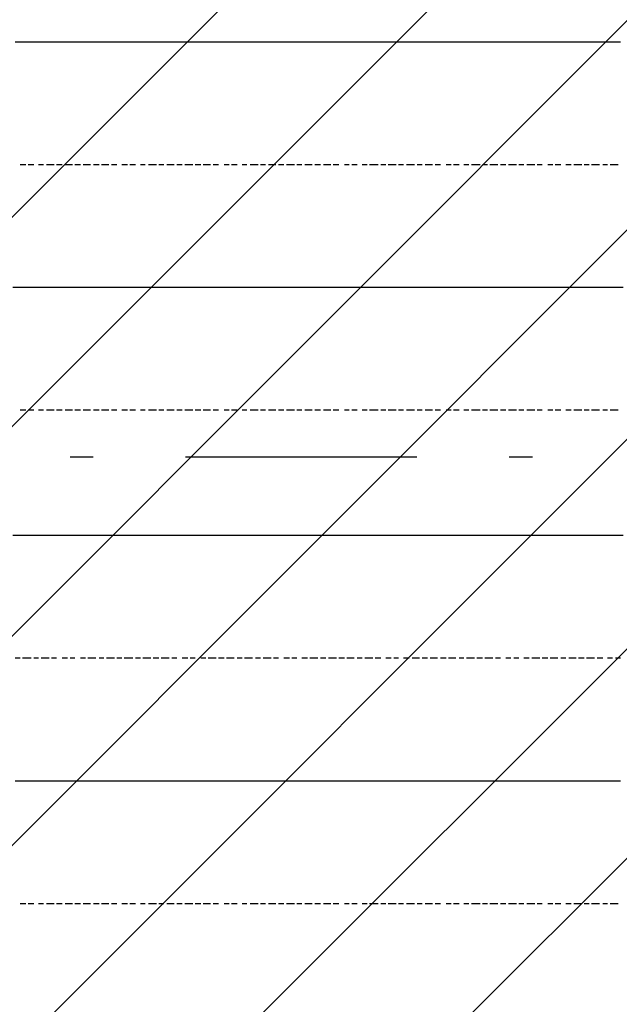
# Model space of a CAD drawing. Extents: x 997 to 109698, y 921 to 94021.
# Tile 561 of 656: x 13442 to 14415, y 55844 to 57440. Entities that reach past the tile are written whole.
import ezdxf

# ---------------------------------------------------------------- set-up
doc = ezdxf.new("R2010")
doc.units = 0
doc.header["$MEASUREMENT"] = 0
doc.layers.add('12', color=7, linetype='CONTINUOUS')
doc.layers.add('28', color=7, linetype='CONTINUOUS')

msp = doc.modelspace()

# ---------------------------------------------------------------- linework, layer by layer
at = {"layer": '12', "color": 5}
for p, q in [((13446.630503, 57403.563401), (13434.630503, 57403.563401)), ((13455.630503, 57403.563401), (13446.630503, 57403.563401)), ((13464.630503, 57403.563401), (13455.630503, 57403.563401)), ((13476.630503, 57403.563401), (13464.630503, 57403.563401)), ((13485.630503, 57403.563401), (13476.630503, 57403.563401)), ((13497.630503, 57403.563401), (13485.630503, 57403.563401)), ((13506.630503, 57403.563401), (13497.630503, 57403.563401)), ((13515.630503, 57403.563401), (13506.630503, 57403.563401)), ((13527.630503, 57403.563401), (13515.630503, 57403.563401)), ((13535.630503, 57403.563401), (13527.630503, 57403.563401)), ((13544.630503, 57403.563401), (13535.630503, 57403.563401)), ((13556.630503, 57403.563401), (13544.630503, 57403.563401)), ((13565.630503, 57403.563401), (13556.630503, 57403.563401)), ((13574.630503, 57403.563401), (13565.630503, 57403.563401)), ((13586.630503, 57403.563401), (13574.630503, 57403.563401)), ((13595.630503, 57403.563401), (13586.630503, 57403.563401)), ((13607.630503, 57403.563401), (13595.630503, 57403.563401)), ((13616.630503, 57403.563401), (13607.630503, 57403.563401)), ((13625.630503, 57403.563401), (13616.630503, 57403.563401)), ((13637.630503, 57403.563401), (13625.630503, 57403.563401)), ((13645.630503, 57403.563401), (13637.630503, 57403.563401)), ((13654.630503, 57403.563401), (13645.630503, 57403.563401)), ((13667.630503, 57403.563401), (13654.630503, 57403.563401)), ((13675.630503, 57403.563401), (13667.630503, 57403.563401)), ((13684.630503, 57403.563401), (13675.630503, 57403.563401)), ((13696.630503, 57403.563401), (13684.630503, 57403.563401)), ((13705.630503, 57403.563401), (13696.630503, 57403.563401)), ((13718.630503, 57403.563401), (13705.630503, 57403.563401)), ((13726.630503, 57403.563401), (13718.630503, 57403.563401)), ((13735.630503, 57403.563401), (13726.630503, 57403.563401)), ((13747.630503, 57403.563401), (13735.630503, 57403.563401)), ((13755.630503, 57403.563401), (13747.630503, 57403.563401)), ((13764.630503, 57403.563401), (13755.630503, 57403.563401)), ((13777.630503, 57403.563401), (13764.630503, 57403.563401)), ((13785.630503, 57403.563401), (13777.630503, 57403.563401)), ((13794.630503, 57403.563401), (13785.630503, 57403.563401)), ((13806.630503, 57403.563401), (13794.630503, 57403.563401)), ((13815.630503, 57403.563401), (13806.630503, 57403.563401)), ((13828.630503, 57403.563401), (13815.630503, 57403.563401)), ((13836.630503, 57403.563401), (13828.630503, 57403.563401)), ((13845.630503, 57403.563401), (13836.630503, 57403.563401)), ((13857.630503, 57403.563401), (13845.630503, 57403.563401)), ((13865.630503, 57403.563401), (13857.630503, 57403.563401)), ((13874.630503, 57403.563401), (13865.630503, 57403.563401)), ((13887.630503, 57403.563401), (13874.630503, 57403.563401)), ((13895.630503, 57403.563401), (13887.630503, 57403.563401)), ((13904.630503, 57403.563401), (13895.630503, 57403.563401)), ((13916.630503, 57403.563401), (13904.630503, 57403.563401)), ((13925.630503, 57403.563401), (13916.630503, 57403.563401)), ((13934.630503, 57403.563401), (13925.630503, 57403.563401)), ((13946.630503, 57403.563401), (13934.630503, 57403.563401)), ((13955.630503, 57403.563401), (13946.630503, 57403.563401)), ((13968.630503, 57403.563401), (13955.630503, 57403.563401)), ((13976.630503, 57403.563401), (13968.630503, 57403.563401)), ((13984.630503, 57403.563401), (13976.630503, 57403.563401)), ((13997.630503, 57403.563401), (13984.630503, 57403.563401)), ((14005.630503, 57403.563401), (13997.630503, 57403.563401)), ((14014.630503, 57403.563401), (14005.630503, 57403.563401)), ((14027.630503, 57403.563401), (14014.630503, 57403.563401)), ((14035.630503, 57403.563401), (14027.630503, 57403.563401)), ((14044.630503, 57403.563401), (14035.630503, 57403.563401)), ((14056.630503, 57403.563401), (14044.630503, 57403.563401)), ((14064.630503, 57403.563401), (14056.630503, 57403.563401)), ((14078.630503, 57403.563401), (14064.630503, 57403.563401)), ((14086.630503, 57403.563401), (14078.630503, 57403.563401)), ((14094.630503, 57403.563401), (14086.630503, 57403.563401)), ((14107.630503, 57403.563401), (14094.630503, 57403.563401)), ((14115.630503, 57403.563401), (14107.630503, 57403.563401)), ((14124.630503, 57403.563401), (14115.630503, 57403.563401)), ((14137.630503, 57403.563401), (14124.630503, 57403.563401)), ((14145.630503, 57403.563401), (14137.630503, 57403.563401)), ((14154.630503, 57403.563401), (14145.630503, 57403.563401)), ((14166.630503, 57403.563401), (14154.630503, 57403.563401)), ((14174.630503, 57403.563401), (14166.630503, 57403.563401)), ((14188.630503, 57403.563401), (14174.630503, 57403.563401)), ((14196.630503, 57403.563401), (14188.630503, 57403.563401)), ((14204.630503, 57403.563401), (14196.630503, 57403.563401)), ((14217.630503, 57403.563401), (14204.630503, 57403.563401)), ((14225.630503, 57403.563401), (14217.630503, 57403.563401)), ((14234.630503, 57403.563401), (14225.630503, 57403.563401)), ((14247.630503, 57403.563401), (14234.630503, 57403.563401)), ((14255.630503, 57403.563401), (14247.630503, 57403.563401)), ((14264.630503, 57403.563401), (14255.630503, 57403.563401)), ((14277.630503, 57403.563401), (14264.630503, 57403.563401)), ((14285.630503, 57403.563401), (14277.630503, 57403.563401)), ((14298.630503, 57403.563401), (14285.630503, 57403.563401)), ((14306.630503, 57403.563401), (14298.630503, 57403.563401)), ((14314.630503, 57403.563401), (14306.630503, 57403.563401)), ((14327.630503, 57403.563401), (14314.630503, 57403.563401)), ((14336.630503, 57403.563401), (14327.630503, 57403.563401)), ((14344.630503, 57403.563401), (14336.630503, 57403.563401)), ((14357.630503, 57403.563401), (14344.630503, 57403.563401)), ((14365.630503, 57403.563401), (14357.630503, 57403.563401)), ((14374.630503, 57403.563401), (14365.630503, 57403.563401)), ((14387.630503, 57403.563401), (14374.630503, 57403.563401)), ((14395.630503, 57403.563401), (14387.630503, 57403.563401)), ((14408.630503, 57403.563401), (14395.630503, 57403.563401)), ((14416.630503, 57403.563401), (14408.630503, 57403.563401)), ((13442.630503, 57005.563401), (13430.630503, 57005.563401)), ((13451.630503, 57005.563401), (13442.630503, 57005.563401)), ((13460.630503, 57005.563401), (13451.630503, 57005.563401)), ((13472.630503, 57005.563401), (13460.630503, 57005.563401)), ((13480.630503, 57005.563401), (13472.630503, 57005.563401)), ((13489.630503, 57005.563401), (13480.630503, 57005.563401)), ((13501.630503, 57005.563401), (13489.630503, 57005.563401)), ((13510.630503, 57005.563401), (13501.630503, 57005.563401)), ((13519.630503, 57005.563401), (13510.630503, 57005.563401)), ((13531.630503, 57005.563401), (13519.630503, 57005.563401)), ((13540.630503, 57005.563401), (13531.630503, 57005.563401)), ((13552.630503, 57005.563401), (13540.630503, 57005.563401)), ((13561.630503, 57005.563401), (13552.630503, 57005.563401)), ((13570.630503, 57005.563401), (13561.630503, 57005.563401)), ((13582.630503, 57005.563401), (13570.630503, 57005.563401)), ((13590.630503, 57005.563401), (13582.630503, 57005.563401)), ((13599.630503, 57005.563401), (13590.630503, 57005.563401)), ((13611.630503, 57005.563401), (13599.630503, 57005.563401)), ((13620.630503, 57005.563401), (13611.630503, 57005.563401)), ((13629.630503, 57005.563401), (13620.630503, 57005.563401)), ((13641.630503, 57005.563401), (13629.630503, 57005.563401)), ((13650.630503, 57005.563401), (13641.630503, 57005.563401)), ((13663.630503, 57005.563401), (13650.630503, 57005.563401)), ((13671.630503, 57005.563401), (13663.630503, 57005.563401)), ((13680.630503, 57005.563401), (13671.630503, 57005.563401)), ((13692.630503, 57005.563401), (13680.630503, 57005.563401)), ((13700.630503, 57005.563401), (13692.630503, 57005.563401)), ((13709.630503, 57005.563401), (13700.630503, 57005.563401)), ((13722.630503, 57005.563401), (13709.630503, 57005.563401)), ((13730.630503, 57005.563401), (13722.630503, 57005.563401)), ((13739.630503, 57005.563401), (13730.630503, 57005.563401)), ((13751.630503, 57005.563401), (13739.630503, 57005.563401)), ((13760.630503, 57005.563401), (13751.630503, 57005.563401)), ((13773.630503, 57005.563401), (13760.630503, 57005.563401)), ((13781.630503, 57005.563401), (13773.630503, 57005.563401)), ((13789.630503, 57005.563401), (13781.630503, 57005.563401)), ((13802.630503, 57005.563401), (13789.630503, 57005.563401)), ((13810.630503, 57005.563401), (13802.630503, 57005.563401)), ((13819.630503, 57005.563401), (13810.630503, 57005.563401)), ((13832.630503, 57005.563401), (13819.630503, 57005.563401)), ((13840.630503, 57005.563401), (13832.630503, 57005.563401)), ((13849.630503, 57005.563401), (13840.630503, 57005.563401)), ((13861.630503, 57005.563401), (13849.630503, 57005.563401)), ((13870.630503, 57005.563401), (13861.630503, 57005.563401)), ((13883.630503, 57005.563401), (13870.630503, 57005.563401)), ((13891.630503, 57005.563401), (13883.630503, 57005.563401)), ((13899.630503, 57005.563401), (13891.630503, 57005.563401)), ((13912.630503, 57005.563401), (13899.630503, 57005.563401)), ((13920.630503, 57005.563401), (13912.630503, 57005.563401)), ((13929.630503, 57005.563401), (13920.630503, 57005.563401)), ((13942.630503, 57005.563401), (13929.630503, 57005.563401)), ((13950.630503, 57005.563401), (13942.630503, 57005.563401)), ((13959.630503, 57005.563401), (13950.630503, 57005.563401)), ((13972.630503, 57005.563401), (13959.630503, 57005.563401)), ((13980.630503, 57005.563401), (13972.630503, 57005.563401)), ((13989.630503, 57005.563401), (13980.630503, 57005.563401)), ((14001.630503, 57005.563401), (13989.630503, 57005.563401)), ((14009.630503, 57005.563401), (14001.630503, 57005.563401)), ((14023.630503, 57005.563401), (14009.630503, 57005.563401)), ((14031.630503, 57005.563401), (14023.630503, 57005.563401)), ((14039.630503, 57005.563401), (14031.630503, 57005.563401)), ((14052.630503, 57005.563401), (14039.630503, 57005.563401)), ((14060.630503, 57005.563401), (14052.630503, 57005.563401)), ((14069.630503, 57005.563401), (14060.630503, 57005.563401)), ((14082.630503, 57005.563401), (14069.630503, 57005.563401)), ((14090.630503, 57005.563401), (14082.630503, 57005.563401)), ((14099.630503, 57005.563401), (14090.630503, 57005.563401)), ((14111.630503, 57005.563401), (14099.630503, 57005.563401)), ((14119.630503, 57005.563401), (14111.630503, 57005.563401)), ((14133.630503, 57005.563401), (14119.630503, 57005.563401)), ((14141.630503, 57005.563401), (14133.630503, 57005.563401)), ((14149.630503, 57005.563401), (14141.630503, 57005.563401)), ((14162.630503, 57005.563401), (14149.630503, 57005.563401)), ((14170.630503, 57005.563401), (14162.630503, 57005.563401)), ((14179.630503, 57005.563401), (14170.630503, 57005.563401)), ((14192.630503, 57005.563401), (14179.630503, 57005.563401)), ((14200.630503, 57005.563401), (14192.630503, 57005.563401)), ((14209.630503, 57005.563401), (14200.630503, 57005.563401)), ((14221.630503, 57005.563401), (14209.630503, 57005.563401)), ((14230.630503, 57005.563401), (14221.630503, 57005.563401)), ((14243.630503, 57005.563401), (14230.630503, 57005.563401)), ((14251.630503, 57005.563401), (14243.630503, 57005.563401)), ((14259.630503, 57005.563401), (14251.630503, 57005.563401)), ((14272.630503, 57005.563401), (14259.630503, 57005.563401)), ((14281.630503, 57005.563401), (14272.630503, 57005.563401)), ((14289.630503, 57005.563401), (14281.630503, 57005.563401)), ((14302.630503, 57005.563401), (14289.630503, 57005.563401)), ((14310.630503, 57005.563401), (14302.630503, 57005.563401)), ((14319.630503, 57005.563401), (14310.630503, 57005.563401)), ((14332.630503, 57005.563401), (14319.630503, 57005.563401)), ((14340.630503, 57005.563401), (14332.630503, 57005.563401)), ((14353.630503, 57005.563401), (14340.630503, 57005.563401)), ((14361.630503, 57005.563401), (14353.630503, 57005.563401)), ((14369.630503, 57005.563401), (14361.630503, 57005.563401)), ((14382.630503, 57005.563401), (14369.630503, 57005.563401)), ((14391.630503, 57005.563401), (14382.630503, 57005.563401)), ((14399.630503, 57005.563401), (14391.630503, 57005.563401)), ((14412.630503, 57005.563401), (14399.630503, 57005.563401)), ((14420.630503, 57005.563401), (14412.630503, 57005.563401)), ((13442.630503, 56603.563401), (13430.630503, 56603.563401)), ((13451.630503, 56603.563401), (13442.630503, 56603.563401)), ((13460.630503, 56603.563401), (13451.630503, 56603.563401)), ((13472.630503, 56603.563401), (13460.630503, 56603.563401)), ((13480.630503, 56603.563401), (13472.630503, 56603.563401)), ((13489.630503, 56603.563401), (13480.630503, 56603.563401)), ((13501.630503, 56603.563401), (13489.630503, 56603.563401)), ((13510.630503, 56603.563401), (13501.630503, 56603.563401)), ((13519.630503, 56603.563401), (13510.630503, 56603.563401)), ((13531.630503, 56603.563401), (13519.630503, 56603.563401)), ((13540.630503, 56603.563401), (13531.630503, 56603.563401)), ((13552.630503, 56603.563401), (13540.630503, 56603.563401)), ((13561.630503, 56603.563401), (13552.630503, 56603.563401)), ((13570.630503, 56603.563401), (13561.630503, 56603.563401)), ((13582.630503, 56603.563401), (13570.630503, 56603.563401)), ((13590.630503, 56603.563401), (13582.630503, 56603.563401)), ((13599.630503, 56603.563401), (13590.630503, 56603.563401)), ((13611.630503, 56603.563401), (13599.630503, 56603.563401)), ((13620.630503, 56603.563401), (13611.630503, 56603.563401)), ((13629.630503, 56603.563401), (13620.630503, 56603.563401)), ((13641.630503, 56603.563401), (13629.630503, 56603.563401)), ((13650.630503, 56603.563401), (13641.630503, 56603.563401)), ((13663.630503, 56603.563401), (13650.630503, 56603.563401)), ((13671.630503, 56603.563401), (13663.630503, 56603.563401)), ((13680.630503, 56603.563401), (13671.630503, 56603.563401)), ((13692.630503, 56603.563401), (13680.630503, 56603.563401)), ((13700.630503, 56603.563401), (13692.630503, 56603.563401)), ((13709.630503, 56603.563401), (13700.630503, 56603.563401)), ((13722.630503, 56603.563401), (13709.630503, 56603.563401)), ((13730.630503, 56603.563401), (13722.630503, 56603.563401)), ((13739.630503, 56603.563401), (13730.630503, 56603.563401)), ((13751.630503, 56603.563401), (13739.630503, 56603.563401)), ((13760.630503, 56603.563401), (13751.630503, 56603.563401)), ((13773.630503, 56603.563401), (13760.630503, 56603.563401)), ((13781.630503, 56603.563401), (13773.630503, 56603.563401)), ((13789.630503, 56603.563401), (13781.630503, 56603.563401)), ((13802.630503, 56603.563401), (13789.630503, 56603.563401)), ((13810.630503, 56603.563401), (13802.630503, 56603.563401)), ((13819.630503, 56603.563401), (13810.630503, 56603.563401)), ((13832.630503, 56603.563401), (13819.630503, 56603.563401)), ((13840.630503, 56603.563401), (13832.630503, 56603.563401)), ((13849.630503, 56603.563401), (13840.630503, 56603.563401)), ((13861.630503, 56603.563401), (13849.630503, 56603.563401)), ((13870.630503, 56603.563401), (13861.630503, 56603.563401)), ((13883.630503, 56603.563401), (13870.630503, 56603.563401)), ((13891.630503, 56603.563401), (13883.630503, 56603.563401)), ((13899.630503, 56603.563401), (13891.630503, 56603.563401)), ((13912.630503, 56603.563401), (13899.630503, 56603.563401)), ((13920.630503, 56603.563401), (13912.630503, 56603.563401)), ((13929.630503, 56603.563401), (13920.630503, 56603.563401)), ((13942.630503, 56603.563401), (13929.630503, 56603.563401)), ((13950.630503, 56603.563401), (13942.630503, 56603.563401)), ((13959.630503, 56603.563401), (13950.630503, 56603.563401)), ((13972.630503, 56603.563401), (13959.630503, 56603.563401)), ((13980.630503, 56603.563401), (13972.630503, 56603.563401)), ((13989.630503, 56603.563401), (13980.630503, 56603.563401)), ((14001.630503, 56603.563401), (13989.630503, 56603.563401)), ((14009.630503, 56603.563401), (14001.630503, 56603.563401)), ((14023.630503, 56603.563401), (14009.630503, 56603.563401)), ((14031.630503, 56603.563401), (14023.630503, 56603.563401)), ((14039.630503, 56603.563401), (14031.630503, 56603.563401)), ((14052.630503, 56603.563401), (14039.630503, 56603.563401)), ((14060.630503, 56603.563401), (14052.630503, 56603.563401)), ((14069.630503, 56603.563401), (14060.630503, 56603.563401)), ((14082.630503, 56603.563401), (14069.630503, 56603.563401)), ((14090.630503, 56603.563401), (14082.630503, 56603.563401)), ((14099.630503, 56603.563401), (14090.630503, 56603.563401)), ((14111.630503, 56603.563401), (14099.630503, 56603.563401)), ((14119.630503, 56603.563401), (14111.630503, 56603.563401)), ((14133.630503, 56603.563401), (14119.630503, 56603.563401)), ((14141.630503, 56603.563401), (14133.630503, 56603.563401)), ((14149.630503, 56603.563401), (14141.630503, 56603.563401)), ((14162.630503, 56603.563401), (14149.630503, 56603.563401)), ((14170.630503, 56603.563401), (14162.630503, 56603.563401)), ((14179.630503, 56603.563401), (14170.630503, 56603.563401)), ((14192.630503, 56603.563401), (14179.630503, 56603.563401)), ((14200.630503, 56603.563401), (14192.630503, 56603.563401)), ((14209.630503, 56603.563401), (14200.630503, 56603.563401)), ((14221.630503, 56603.563401), (14209.630503, 56603.563401)), ((14230.630503, 56603.563401), (14221.630503, 56603.563401)), ((14243.630503, 56603.563401), (14230.630503, 56603.563401)), ((14251.630503, 56603.563401), (14243.630503, 56603.563401)), ((14259.630503, 56603.563401), (14251.630503, 56603.563401)), ((14272.630503, 56603.563401), (14259.630503, 56603.563401)), ((14281.630503, 56603.563401), (14272.630503, 56603.563401)), ((14289.630503, 56603.563401), (14281.630503, 56603.563401)), ((14302.630503, 56603.563401), (14289.630503, 56603.563401)), ((14310.630503, 56603.563401), (14302.630503, 56603.563401)), ((14319.630503, 56603.563401), (14310.630503, 56603.563401)), ((14332.630503, 56603.563401), (14319.630503, 56603.563401)), ((14340.630503, 56603.563401), (14332.630503, 56603.563401)), ((14353.630503, 56603.563401), (14340.630503, 56603.563401)), ((14361.630503, 56603.563401), (14353.630503, 56603.563401)), ((14369.630503, 56603.563401), (14361.630503, 56603.563401)), ((14382.630503, 56603.563401), (14369.630503, 56603.563401)), ((14391.630503, 56603.563401), (14382.630503, 56603.563401)), ((14399.630503, 56603.563401), (14391.630503, 56603.563401)), ((14412.630503, 56603.563401), (14399.630503, 56603.563401)), ((14420.630503, 56603.563401), (14412.630503, 56603.563401)), ((13446.630503, 56205.563401), (13434.630503, 56205.563401)), ((13455.630503, 56205.563401), (13446.630503, 56205.563401)), ((13464.630503, 56205.563401), (13455.630503, 56205.563401)), ((13476.630503, 56205.563401), (13464.630503, 56205.563401)), ((13485.630503, 56205.563401), (13476.630503, 56205.563401)), ((13497.630503, 56205.563401), (13485.630503, 56205.563401)), ((13506.630503, 56205.563401), (13497.630503, 56205.563401)), ((13515.630503, 56205.563401), (13506.630503, 56205.563401)), ((13527.630503, 56205.563401), (13515.630503, 56205.563401)), ((13535.630503, 56205.563401), (13527.630503, 56205.563401)), ((13544.630503, 56205.563401), (13535.630503, 56205.563401)), ((13556.630503, 56205.563401), (13544.630503, 56205.563401)), ((13565.630503, 56205.563401), (13556.630503, 56205.563401)), ((13574.630503, 56205.563401), (13565.630503, 56205.563401)), ((13586.630503, 56205.563401), (13574.630503, 56205.563401)), ((13595.630503, 56205.563401), (13586.630503, 56205.563401)), ((13607.630503, 56205.563401), (13595.630503, 56205.563401)), ((13616.630503, 56205.563401), (13607.630503, 56205.563401)), ((13625.630503, 56205.563401), (13616.630503, 56205.563401)), ((13637.630503, 56205.563401), (13625.630503, 56205.563401)), ((13645.630503, 56205.563401), (13637.630503, 56205.563401)), ((13654.630503, 56205.563401), (13645.630503, 56205.563401)), ((13667.630503, 56205.563401), (13654.630503, 56205.563401)), ((13675.630503, 56205.563401), (13667.630503, 56205.563401)), ((13684.630503, 56205.563401), (13675.630503, 56205.563401)), ((13696.630503, 56205.563401), (13684.630503, 56205.563401)), ((13705.630503, 56205.563401), (13696.630503, 56205.563401)), ((13718.630503, 56205.563401), (13705.630503, 56205.563401)), ((13726.630503, 56205.563401), (13718.630503, 56205.563401)), ((13735.630503, 56205.563401), (13726.630503, 56205.563401)), ((13747.630503, 56205.563401), (13735.630503, 56205.563401)), ((13755.630503, 56205.563401), (13747.630503, 56205.563401)), ((13764.630503, 56205.563401), (13755.630503, 56205.563401)), ((13777.630503, 56205.563401), (13764.630503, 56205.563401)), ((13785.630503, 56205.563401), (13777.630503, 56205.563401)), ((13794.630503, 56205.563401), (13785.630503, 56205.563401)), ((13806.630503, 56205.563401), (13794.630503, 56205.563401)), ((13815.630503, 56205.563401), (13806.630503, 56205.563401)), ((13828.630503, 56205.563401), (13815.630503, 56205.563401)), ((13836.630503, 56205.563401), (13828.630503, 56205.563401)), ((13845.630503, 56205.563401), (13836.630503, 56205.563401)), ((13857.630503, 56205.563401), (13845.630503, 56205.563401)), ((13865.630503, 56205.563401), (13857.630503, 56205.563401)), ((13874.630503, 56205.563401), (13865.630503, 56205.563401)), ((13887.630503, 56205.563401), (13874.630503, 56205.563401)), ((13895.630503, 56205.563401), (13887.630503, 56205.563401)), ((13904.630503, 56205.563401), (13895.630503, 56205.563401)), ((13916.630503, 56205.563401), (13904.630503, 56205.563401)), ((13925.630503, 56205.563401), (13916.630503, 56205.563401)), ((13934.630503, 56205.563401), (13925.630503, 56205.563401)), ((13946.630503, 56205.563401), (13934.630503, 56205.563401)), ((13955.630503, 56205.563401), (13946.630503, 56205.563401)), ((13968.630503, 56205.563401), (13955.630503, 56205.563401)), ((13976.630503, 56205.563401), (13968.630503, 56205.563401)), ((13984.630503, 56205.563401), (13976.630503, 56205.563401)), ((13997.630503, 56205.563401), (13984.630503, 56205.563401)), ((14005.630503, 56205.563401), (13997.630503, 56205.563401)), ((14014.630503, 56205.563401), (14005.630503, 56205.563401)), ((14027.630503, 56205.563401), (14014.630503, 56205.563401)), ((14035.630503, 56205.563401), (14027.630503, 56205.563401)), ((14044.630503, 56205.563401), (14035.630503, 56205.563401)), ((14056.630503, 56205.563401), (14044.630503, 56205.563401)), ((14064.630503, 56205.563401), (14056.630503, 56205.563401)), ((14078.630503, 56205.563401), (14064.630503, 56205.563401)), ((14086.630503, 56205.563401), (14078.630503, 56205.563401)), ((14094.630503, 56205.563401), (14086.630503, 56205.563401)), ((14107.630503, 56205.563401), (14094.630503, 56205.563401)), ((14115.630503, 56205.563401), (14107.630503, 56205.563401)), ((14124.630503, 56205.563401), (14115.630503, 56205.563401)), ((14137.630503, 56205.563401), (14124.630503, 56205.563401)), ((14145.630503, 56205.563401), (14137.630503, 56205.563401)), ((14154.630503, 56205.563401), (14145.630503, 56205.563401)), ((14166.630503, 56205.563401), (14154.630503, 56205.563401)), ((14174.630503, 56205.563401), (14166.630503, 56205.563401)), ((14188.630503, 56205.563401), (14174.630503, 56205.563401)), ((14196.630503, 56205.563401), (14188.630503, 56205.563401)), ((14204.630503, 56205.563401), (14196.630503, 56205.563401)), ((14217.630503, 56205.563401), (14204.630503, 56205.563401)), ((14225.630503, 56205.563401), (14217.630503, 56205.563401)), ((14234.630503, 56205.563401), (14225.630503, 56205.563401)), ((14247.630503, 56205.563401), (14234.630503, 56205.563401)), ((14255.630503, 56205.563401), (14247.630503, 56205.563401)), ((14264.630503, 56205.563401), (14255.630503, 56205.563401)), ((14277.630503, 56205.563401), (14264.630503, 56205.563401)), ((14285.630503, 56205.563401), (14277.630503, 56205.563401)), ((14298.630503, 56205.563401), (14285.630503, 56205.563401)), ((14306.630503, 56205.563401), (14298.630503, 56205.563401)), ((14314.630503, 56205.563401), (14306.630503, 56205.563401)), ((14327.630503, 56205.563401), (14314.630503, 56205.563401)), ((14336.630503, 56205.563401), (14327.630503, 56205.563401)), ((14344.630503, 56205.563401), (14336.630503, 56205.563401)), ((14357.630503, 56205.563401), (14344.630503, 56205.563401)), ((14365.630503, 56205.563401), (14357.630503, 56205.563401)), ((14374.630503, 56205.563401), (14365.630503, 56205.563401)), ((14387.630503, 56205.563401), (14374.630503, 56205.563401)), ((14395.630503, 56205.563401), (14387.630503, 56205.563401)), ((14408.630503, 56205.563401), (14395.630503, 56205.563401)), ((14416.630503, 56205.563401), (14408.630503, 56205.563401))]:
    msp.add_line(p, q, dxfattribs=at)
at = {"layer": '12', "color": 1}
for p, q in [((13451.630503, 57204.563401), (13442.630503, 57204.563401)), ((13464.630503, 57204.563401), (13455.630503, 57204.563401)), ((13480.630503, 57204.563401), (13472.630503, 57204.563401)), ((13497.630503, 57204.563401), (13485.630503, 57204.563401)), ((13510.630503, 57204.563401), (13501.630503, 57204.563401)), ((13527.630503, 57204.563401), (13515.630503, 57204.563401)), ((13540.630503, 57204.563401), (13531.630503, 57204.563401)), ((13556.630503, 57204.563401), (13544.630503, 57204.563401)), ((13570.630503, 57204.563401), (13561.630503, 57204.563401)), ((13586.630503, 57204.563401), (13574.630503, 57204.563401)), ((13599.630503, 57204.563401), (13590.630503, 57204.563401)), ((13616.630503, 57204.563401), (13607.630503, 57204.563401)), ((13629.630503, 57204.563401), (13620.630503, 57204.563401)), ((13645.630503, 57204.563401), (13637.630503, 57204.563401)), ((13663.630503, 57204.563401), (13650.630503, 57204.563401)), ((13675.630503, 57204.563401), (13667.630503, 57204.563401)), ((13692.630503, 57204.563401), (13680.630503, 57204.563401)), ((13705.630503, 57204.563401), (13696.630503, 57204.563401)), ((13722.630503, 57204.563401), (13709.630503, 57204.563401)), ((13735.630503, 57204.563401), (13726.630503, 57204.563401)), ((13751.630503, 57204.563401), (13739.630503, 57204.563401)), ((13764.630503, 57204.563401), (13755.630503, 57204.563401)), ((13781.630503, 57204.563401), (13773.630503, 57204.563401)), ((13794.630503, 57204.563401), (13785.630503, 57204.563401)), ((13810.630503, 57204.563401), (13802.630503, 57204.563401)), ((13828.630503, 57204.563401), (13815.630503, 57204.563401)), ((13840.630503, 57204.563401), (13832.630503, 57204.563401)), ((13857.630503, 57204.563401), (13845.630503, 57204.563401)), ((13870.630503, 57204.563401), (13861.630503, 57204.563401)), ((13887.630503, 57204.563401), (13874.630503, 57204.563401)), ((13899.630503, 57204.563401), (13891.630503, 57204.563401)), ((13916.630503, 57204.563401), (13904.630503, 57204.563401)), ((13929.630503, 57204.563401), (13920.630503, 57204.563401)), ((13946.630503, 57204.563401), (13934.630503, 57204.563401)), ((13959.630503, 57204.563401), (13950.630503, 57204.563401)), ((13976.630503, 57204.563401), (13968.630503, 57204.563401)), ((13989.630503, 57204.563401), (13980.630503, 57204.563401)), ((14005.630503, 57204.563401), (13997.630503, 57204.563401)), ((14023.630503, 57204.563401), (14009.630503, 57204.563401)), ((14035.630503, 57204.563401), (14027.630503, 57204.563401)), ((14052.630503, 57204.563401), (14039.630503, 57204.563401)), ((14064.630503, 57204.563401), (14056.630503, 57204.563401)), ((14082.630503, 57204.563401), (14069.630503, 57204.563401)), ((14094.630503, 57204.563401), (14086.630503, 57204.563401)), ((14111.630503, 57204.563401), (14099.630503, 57204.563401)), ((14124.630503, 57204.563401), (14115.630503, 57204.563401)), ((14141.630503, 57204.563401), (14133.630503, 57204.563401)), ((14154.630503, 57204.563401), (14145.630503, 57204.563401)), ((14170.630503, 57204.563401), (14162.630503, 57204.563401)), ((14188.630503, 57204.563401), (14174.630503, 57204.563401)), ((14200.630503, 57204.563401), (14192.630503, 57204.563401)), ((14217.630503, 57204.563401), (14204.630503, 57204.563401)), ((14230.630503, 57204.563401), (14221.630503, 57204.563401)), ((14247.630503, 57204.563401), (14234.630503, 57204.563401)), ((14259.630503, 57204.563401), (14251.630503, 57204.563401)), ((14277.630503, 57204.563401), (14264.630503, 57204.563401)), ((14289.630503, 57204.563401), (14281.630503, 57204.563401)), ((14306.630503, 57204.563401), (14298.630503, 57204.563401)), ((14319.630503, 57204.563401), (14310.630503, 57204.563401)), ((14336.630503, 57204.563401), (14327.630503, 57204.563401)), ((14353.630503, 57204.563401), (14340.630503, 57204.563401)), ((14365.630503, 57204.563401), (14357.630503, 57204.563401)), ((14382.630503, 57204.563401), (14369.630503, 57204.563401)), ((14395.630503, 57204.563401), (14387.630503, 57204.563401)), ((14412.630503, 57204.563401), (14399.630503, 57204.563401)), ((13451.630503, 56806.563401), (13442.630503, 56806.563401)), ((13464.630503, 56806.563401), (13455.630503, 56806.563401)), ((13480.630503, 56806.563401), (13472.630503, 56806.563401)), ((13497.630503, 56806.563401), (13485.630503, 56806.563401)), ((13510.630503, 56806.563401), (13501.630503, 56806.563401)), ((13527.630503, 56806.563401), (13515.630503, 56806.563401)), ((13540.630503, 56806.563401), (13531.630503, 56806.563401)), ((13556.630503, 56806.563401), (13544.630503, 56806.563401)), ((13570.630503, 56806.563401), (13561.630503, 56806.563401)), ((13586.630503, 56806.563401), (13574.630503, 56806.563401)), ((13599.630503, 56806.563401), (13590.630503, 56806.563401)), ((13616.630503, 56806.563401), (13607.630503, 56806.563401)), ((13629.630503, 56806.563401), (13620.630503, 56806.563401)), ((13645.630503, 56806.563401), (13637.630503, 56806.563401)), ((13663.630503, 56806.563401), (13650.630503, 56806.563401)), ((13675.630503, 56806.563401), (13667.630503, 56806.563401)), ((13692.630503, 56806.563401), (13680.630503, 56806.563401)), ((13705.630503, 56806.563401), (13696.630503, 56806.563401)), ((13722.630503, 56806.563401), (13709.630503, 56806.563401)), ((13735.630503, 56806.563401), (13726.630503, 56806.563401)), ((13751.630503, 56806.563401), (13739.630503, 56806.563401)), ((13764.630503, 56806.563401), (13755.630503, 56806.563401)), ((13781.630503, 56806.563401), (13773.630503, 56806.563401)), ((13794.630503, 56806.563401), (13785.630503, 56806.563401)), ((13810.630503, 56806.563401), (13802.630503, 56806.563401)), ((13828.630503, 56806.563401), (13815.630503, 56806.563401)), ((13840.630503, 56806.563401), (13832.630503, 56806.563401)), ((13857.630503, 56806.563401), (13845.630503, 56806.563401)), ((13870.630503, 56806.563401), (13861.630503, 56806.563401)), ((13887.630503, 56806.563401), (13874.630503, 56806.563401)), ((13899.630503, 56806.563401), (13891.630503, 56806.563401)), ((13916.630503, 56806.563401), (13904.630503, 56806.563401)), ((13929.630503, 56806.563401), (13920.630503, 56806.563401)), ((13946.630503, 56806.563401), (13934.630503, 56806.563401)), ((13959.630503, 56806.563401), (13950.630503, 56806.563401)), ((13976.630503, 56806.563401), (13968.630503, 56806.563401)), ((13989.630503, 56806.563401), (13980.630503, 56806.563401)), ((14005.630503, 56806.563401), (13997.630503, 56806.563401)), ((14023.630503, 56806.563401), (14009.630503, 56806.563401)), ((14035.630503, 56806.563401), (14027.630503, 56806.563401)), ((14052.630503, 56806.563401), (14039.630503, 56806.563401)), ((14064.630503, 56806.563401), (14056.630503, 56806.563401)), ((14082.630503, 56806.563401), (14069.630503, 56806.563401)), ((14094.630503, 56806.563401), (14086.630503, 56806.563401)), ((14111.630503, 56806.563401), (14099.630503, 56806.563401)), ((14124.630503, 56806.563401), (14115.630503, 56806.563401)), ((14141.630503, 56806.563401), (14133.630503, 56806.563401)), ((14154.630503, 56806.563401), (14145.630503, 56806.563401)), ((14170.630503, 56806.563401), (14162.630503, 56806.563401)), ((14188.630503, 56806.563401), (14174.630503, 56806.563401)), ((14200.630503, 56806.563401), (14192.630503, 56806.563401)), ((14217.630503, 56806.563401), (14204.630503, 56806.563401)), ((14230.630503, 56806.563401), (14221.630503, 56806.563401)), ((14247.630503, 56806.563401), (14234.630503, 56806.563401)), ((14259.630503, 56806.563401), (14251.630503, 56806.563401)), ((14277.630503, 56806.563401), (14264.630503, 56806.563401)), ((14289.630503, 56806.563401), (14281.630503, 56806.563401)), ((14306.630503, 56806.563401), (14298.630503, 56806.563401)), ((14319.630503, 56806.563401), (14310.630503, 56806.563401)), ((14336.630503, 56806.563401), (14327.630503, 56806.563401)), ((14353.630503, 56806.563401), (14340.630503, 56806.563401)), ((14365.630503, 56806.563401), (14357.630503, 56806.563401)), ((14382.630503, 56806.563401), (14369.630503, 56806.563401)), ((14395.630503, 56806.563401), (14387.630503, 56806.563401)), ((14412.630503, 56806.563401), (14399.630503, 56806.563401)), ((13442.630503, 56404.563401), (13434.630503, 56404.563401)), ((13460.630503, 56404.563401), (13446.630503, 56404.563401)), ((13472.630503, 56404.563401), (13464.630503, 56404.563401)), ((13489.630503, 56404.563401), (13476.630503, 56404.563401)), ((13501.630503, 56404.563401), (13493.630503, 56404.563401)), ((13519.630503, 56404.563401), (13510.630503, 56404.563401)), ((13531.630503, 56404.563401), (13523.630503, 56404.563401)), ((13548.630503, 56404.563401), (13540.630503, 56404.563401)), ((13565.630503, 56404.563401), (13552.630503, 56404.563401)), ((13578.630503, 56404.563401), (13570.630503, 56404.563401)), ((13595.630503, 56404.563401), (13582.630503, 56404.563401)), ((13607.630503, 56404.563401), (13599.630503, 56404.563401)), ((13625.630503, 56404.563401), (13611.630503, 56404.563401)), ((13637.630503, 56404.563401), (13629.630503, 56404.563401)), ((13654.630503, 56404.563401), (13641.630503, 56404.563401)), ((13667.630503, 56404.563401), (13658.630503, 56404.563401)), ((13684.630503, 56404.563401), (13671.630503, 56404.563401)), ((13696.630503, 56404.563401), (13688.630503, 56404.563401)), ((13714.630503, 56404.563401), (13705.630503, 56404.563401)), ((13726.630503, 56404.563401), (13718.630503, 56404.563401)), ((13743.630503, 56404.563401), (13735.630503, 56404.563401)), ((13760.630503, 56404.563401), (13747.630503, 56404.563401)), ((13773.630503, 56404.563401), (13764.630503, 56404.563401)), ((13789.630503, 56404.563401), (13777.630503, 56404.563401)), ((13802.630503, 56404.563401), (13794.630503, 56404.563401)), ((13819.630503, 56404.563401), (13806.630503, 56404.563401)), ((13832.630503, 56404.563401), (13824.630503, 56404.563401)), ((13849.630503, 56404.563401), (13836.630503, 56404.563401)), ((13861.630503, 56404.563401), (13853.630503, 56404.563401)), ((13879.630503, 56404.563401), (13870.630503, 56404.563401)), ((13891.630503, 56404.563401), (13883.630503, 56404.563401)), ((13908.630503, 56404.563401), (13899.630503, 56404.563401)), ((13925.630503, 56404.563401), (13912.630503, 56404.563401)), ((13938.630503, 56404.563401), (13929.630503, 56404.563401)), ((13955.630503, 56404.563401), (13942.630503, 56404.563401)), ((13968.630503, 56404.563401), (13959.630503, 56404.563401)), ((13984.630503, 56404.563401), (13972.630503, 56404.563401)), ((13997.630503, 56404.563401), (13989.630503, 56404.563401)), ((14014.630503, 56404.563401), (14001.630503, 56404.563401)), ((14027.630503, 56404.563401), (14018.630503, 56404.563401)), ((14044.630503, 56404.563401), (14035.630503, 56404.563401)), ((14056.630503, 56404.563401), (14048.630503, 56404.563401)), ((14073.630503, 56404.563401), (14064.630503, 56404.563401)), ((14090.630503, 56404.563401), (14078.630503, 56404.563401)), ((14103.630503, 56404.563401), (14094.630503, 56404.563401)), ((14119.630503, 56404.563401), (14107.630503, 56404.563401)), ((14133.630503, 56404.563401), (14124.630503, 56404.563401)), ((14149.630503, 56404.563401), (14137.630503, 56404.563401)), ((14162.630503, 56404.563401), (14154.630503, 56404.563401)), ((14179.630503, 56404.563401), (14166.630503, 56404.563401)), ((14192.630503, 56404.563401), (14183.630503, 56404.563401)), ((14209.630503, 56404.563401), (14196.630503, 56404.563401)), ((14221.630503, 56404.563401), (14213.630503, 56404.563401)), ((14238.630503, 56404.563401), (14230.630503, 56404.563401)), ((14251.630503, 56404.563401), (14243.630503, 56404.563401)), ((14268.630503, 56404.563401), (14259.630503, 56404.563401)), ((14285.630503, 56404.563401), (14272.630503, 56404.563401)), ((14298.630503, 56404.563401), (14289.630503, 56404.563401)), ((14314.630503, 56404.563401), (14302.630503, 56404.563401)), ((14327.630503, 56404.563401), (14319.630503, 56404.563401)), ((14344.630503, 56404.563401), (14332.630503, 56404.563401)), ((14357.630503, 56404.563401), (14348.630503, 56404.563401)), ((14374.630503, 56404.563401), (14361.630503, 56404.563401)), ((14387.630503, 56404.563401), (14378.630503, 56404.563401)), ((14403.630503, 56404.563401), (14395.630503, 56404.563401)), ((14416.630503, 56404.563401), (14408.630503, 56404.563401)), ((13451.630503, 56006.563401), (13442.630503, 56006.563401)), ((13464.630503, 56006.563401), (13455.630503, 56006.563401)), ((13480.630503, 56006.563401), (13472.630503, 56006.563401)), ((13497.630503, 56006.563401), (13485.630503, 56006.563401)), ((13510.630503, 56006.563401), (13501.630503, 56006.563401)), ((13527.630503, 56006.563401), (13515.630503, 56006.563401)), ((13540.630503, 56006.563401), (13531.630503, 56006.563401)), ((13556.630503, 56006.563401), (13544.630503, 56006.563401)), ((13570.630503, 56006.563401), (13561.630503, 56006.563401)), ((13586.630503, 56006.563401), (13574.630503, 56006.563401)), ((13599.630503, 56006.563401), (13590.630503, 56006.563401)), ((13616.630503, 56006.563401), (13607.630503, 56006.563401)), ((13629.630503, 56006.563401), (13620.630503, 56006.563401)), ((13645.630503, 56006.563401), (13637.630503, 56006.563401)), ((13663.630503, 56006.563401), (13650.630503, 56006.563401)), ((13675.630503, 56006.563401), (13667.630503, 56006.563401)), ((13692.630503, 56006.563401), (13680.630503, 56006.563401)), ((13705.630503, 56006.563401), (13696.630503, 56006.563401)), ((13722.630503, 56006.563401), (13709.630503, 56006.563401)), ((13735.630503, 56006.563401), (13726.630503, 56006.563401)), ((13751.630503, 56006.563401), (13739.630503, 56006.563401)), ((13764.630503, 56006.563401), (13755.630503, 56006.563401)), ((13781.630503, 56006.563401), (13773.630503, 56006.563401)), ((13794.630503, 56006.563401), (13785.630503, 56006.563401)), ((13810.630503, 56006.563401), (13802.630503, 56006.563401)), ((13828.630503, 56006.563401), (13815.630503, 56006.563401)), ((13840.630503, 56006.563401), (13832.630503, 56006.563401)), ((13857.630503, 56006.563401), (13845.630503, 56006.563401)), ((13870.630503, 56006.563401), (13861.630503, 56006.563401)), ((13887.630503, 56006.563401), (13874.630503, 56006.563401)), ((13899.630503, 56006.563401), (13891.630503, 56006.563401)), ((13916.630503, 56006.563401), (13904.630503, 56006.563401)), ((13929.630503, 56006.563401), (13920.630503, 56006.563401)), ((13946.630503, 56006.563401), (13934.630503, 56006.563401)), ((13959.630503, 56006.563401), (13950.630503, 56006.563401)), ((13976.630503, 56006.563401), (13968.630503, 56006.563401)), ((13989.630503, 56006.563401), (13980.630503, 56006.563401)), ((14005.630503, 56006.563401), (13997.630503, 56006.563401)), ((14023.630503, 56006.563401), (14009.630503, 56006.563401)), ((14035.630503, 56006.563401), (14027.630503, 56006.563401)), ((14052.630503, 56006.563401), (14039.630503, 56006.563401)), ((14064.630503, 56006.563401), (14056.630503, 56006.563401)), ((14082.630503, 56006.563401), (14069.630503, 56006.563401)), ((14094.630503, 56006.563401), (14086.630503, 56006.563401)), ((14111.630503, 56006.563401), (14099.630503, 56006.563401)), ((14124.630503, 56006.563401), (14115.630503, 56006.563401)), ((14141.630503, 56006.563401), (14133.630503, 56006.563401)), ((14154.630503, 56006.563401), (14145.630503, 56006.563401)), ((14170.630503, 56006.563401), (14162.630503, 56006.563401)), ((14188.630503, 56006.563401), (14174.630503, 56006.563401)), ((14200.630503, 56006.563401), (14192.630503, 56006.563401)), ((14217.630503, 56006.563401), (14204.630503, 56006.563401)), ((14230.630503, 56006.563401), (14221.630503, 56006.563401)), ((14247.630503, 56006.563401), (14234.630503, 56006.563401)), ((14259.630503, 56006.563401), (14251.630503, 56006.563401)), ((14277.630503, 56006.563401), (14264.630503, 56006.563401)), ((14289.630503, 56006.563401), (14281.630503, 56006.563401)), ((14306.630503, 56006.563401), (14298.630503, 56006.563401)), ((14319.630503, 56006.563401), (14310.630503, 56006.563401)), ((14336.630503, 56006.563401), (14327.630503, 56006.563401)), ((14353.630503, 56006.563401), (14340.630503, 56006.563401)), ((14365.630503, 56006.563401), (14357.630503, 56006.563401)), ((14382.630503, 56006.563401), (14369.630503, 56006.563401)), ((14395.630503, 56006.563401), (14387.630503, 56006.563401)), ((14412.630503, 56006.563401), (14399.630503, 56006.563401))]:
    msp.add_line(p, q, dxfattribs=at)
at = {"layer": '28', "color": 2}
for p, q in [((14995.941294, 58685.955237), (6572.636205, 50262.650148)), ((15335.352549, 58685.955237), (6572.636205, 49923.238893)), ((15674.763804, 58685.955237), (6572.636205, 49583.827638)), ((16014.175059, 58685.955237), (6572.636205, 49244.416383)), ((16353.586314, 58685.955237), (6572.636205, 48905.005128)), ((16692.997569, 58685.955237), (6572.636205, 48565.593874)), ((17032.408824, 58685.955237), (6572.636205, 48226.182619))]:
    msp.add_line(p, q, dxfattribs=at)
at = {"layer": '28', "color": 4, "linetype": 'Continuous'}
for p, q in [((13561.130503, 56730.563401), (13523.630503, 56730.563401)), ((14273.630503, 56730.563401), (14236.130503, 56730.563401))]:
    msp.add_line(p, q, dxfattribs=at)
at = {"layer": '28', "color": 4}
msp.add_line((14086.130503, 56730.563401), (13711.130503, 56730.563401), dxfattribs=at)

doc.saveas('drawing.dxf')
